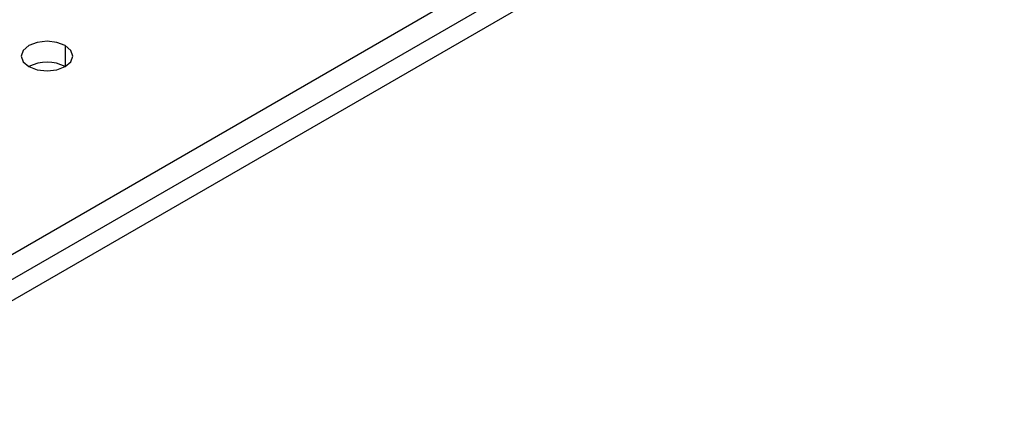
# Model space of a CAD drawing. Header units: millimetres. Extents: x 0 to 1118, y 0 to 864.
# Tile 278 of 309: x 1000.65 to 1005.42, y 710.91 to 712.85. Entities that reach past the tile are written whole.
import ezdxf

# ---------------------------------------------------------------- set-up
doc = ezdxf.new("R2010")
doc.units = ezdxf.units.MM

msp = doc.modelspace()

# ---------------------------------------------------------------- linework, layer by layer
at = {"color": 7, "linetype": 'Continuous', "lineweight": 25}
for p, q in [((985.8738, 703.0799), (1023.3308, 724.7034)), ((1023.4192, 724.6524), (985.8738, 702.9779))]:
    msp.add_line(p, q, dxfattribs=at)
at = {"color": 8, "linetype": 'Continuous', "lineweight": 25}
for p, q in [((985.8738, 703.2024), (1022.9596, 724.6116)), ((1000.8669, 712.7201), (1000.8669, 712.618))]:
    msp.add_line(p, q, dxfattribs=at)
at = {"color": 7, "linetype": 'Continuous', "lineweight": 25, "flags": 128}
for points in [[(1000.8669, 712.7201), (1000.8264, 712.7357), (1000.7785, 712.7412), (1000.7307, 712.7357), (1000.6902, 712.7201), (1000.6631, 712.6967), (1000.6535, 712.669), (1000.6631, 712.6414), (1000.6902, 712.618)], [(1000.6902, 712.618), (1000.7307, 712.6024), (1000.7785, 712.5969), (1000.8264, 712.6024), (1000.8669, 712.618), (1000.894, 712.6414), (1000.9035, 712.669), (1000.894, 712.6967), (1000.8669, 712.7201)]]:
    msp.add_lwpolyline(points, dxfattribs=at)
at = {"color": 7, "linetype": 'Continuous', "lineweight": 25}
msp.add_arc((1000.7785, 712.4474), 0.1921, 62.61, 117.3846, dxfattribs=at)

doc.saveas('drawing.dxf')
